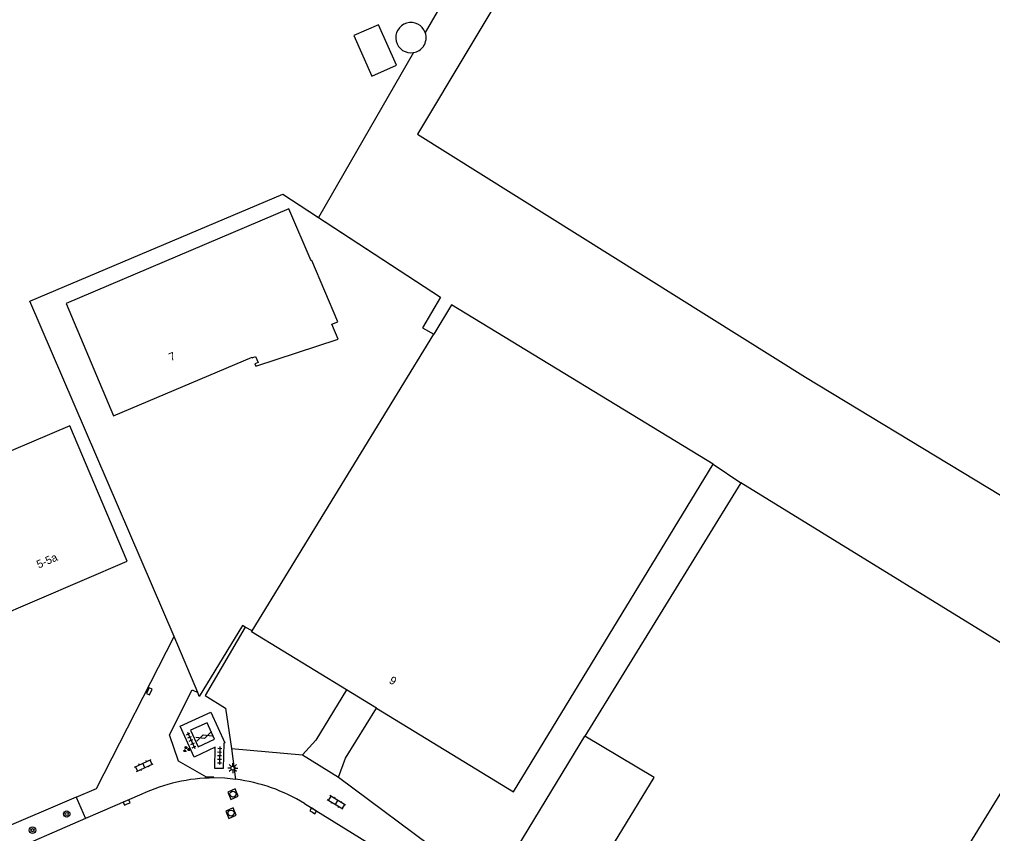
# Model space of a CAD drawing. Extents: x 136000 to 141014, y 402000 to 403500.
# Drawn here: x 139653.4 to 139775, y 402222.7 to 402324.4 of the extents above; entities that cross this region are included whole.
import ezdxf

# ---------------------------------------------------------------- set-up
doc = ezdxf.new("R2010")
doc.units = 0
for name, color, linetype in [('gg-afsc-draadraster', 7, 'Continuous'), ('gg-afsc-hekwerk', 7, 'Continuous'), ('gg-afsc-muur', 7, 'Continuous'), ('gg-anno-huisnummerreeks BGT', 7, 'Continuous'), ('gg-bbg-gedigitaliseerde bebouwing', 7, 'Continuous'), ('gg-bbg-gedigitaliseerde bijgebouw', 7, 'Continuous'), ('gg-bbg-hoofdgebouw', 7, 'Continuous'), ('gg-bbg-opslagtank', 7, 'Continuous'), ('gg-knt-verharding', 7, 'Continuous'), ('gt-grn-vlakafsluiter', 7, 'Continuous'), ('gt-grn-weggrens', 7, 'Continuous'), ('gt-symb-boom', 7, 'Continuous'), ('gt-symb-gesloten verharding', 7, 'Continuous'), ('gt-symb-groenvak', 7, 'Continuous'), ('gt-symb-klinker verharding', 7, 'Continuous'), ('gt-symb-kolk', 7, 'Continuous'), ('gt-symb-lichtmast', 7, 'Continuous'), ('gt-symb-rioolschacht', 7, 'Continuous'), ('gt-symb-tegel verharding', 7, 'Continuous')]:
    doc.layers.add(name, color=color, linetype=linetype)

# ---------------------------------------------------------------- blocks, each defined once
blk = doc.blocks.new('gt0-TEG1')
at = {"layer": 'gt-symb-tegel verharding'}
for p, q in [((-1.12, 0), (1.12, 0)), ((-0.9, -0.25), (-0.9, 0.25)), ((-0.45, -0.25), (-0.45, 0.25)), ((0, -0.25), (0, 0.25)), ((0.45, -0.25), (0.45, 0.25)), ((0.9, -0.25), (0.9, 0.25))]:
    blk.add_line(p, q, dxfattribs=at)
blk = doc.blocks.new('gt0-KL1')
at = {"layer": 'gt-symb-klinker verharding'}
for p, q in [((-1.15, 0.3), (1.15, 0.3)), ((-1, -0.3), (-1, 0.3)), ((-0.5, 0.3), (-0.5, 0.45)), ((0, -0.3), (0, 0.3)), ((0.5, 0.3), (0.5, 0.45)), ((1, -0.3), (1, 0.3)), ((-1.15, -0.3), (1.15, -0.3)), ((-0.5, -0.45), (-0.5, -0.3)), ((0.5, -0.45), (0.5, -0.3))]:
    blk.add_line(p, q, dxfattribs=at)
blk = doc.blocks.new('gt0-KOLK')
at = {"layer": 'gt-symb-kolk'}
blk.add_lwpolyline([(0, 0), (0.38, 0), (0.38, 0.4), (-0.37, 0.4), (-0.37, 0), (0, 0)], dxfattribs=at)
blk = doc.blocks.new('gt0-GRVAK')
at = {"layer": 'gt-symb-groenvak'}
for p, q in [((-0.11, 0.19), (-0.23, 0.24)), ((-0.18, 0.15), (0.09, 0.15)), ((-0.09, 0.21), (-0.16, 0.32)), ((-0.05, 0.21), (-0.05, 0.39)), ((0, 0.21), (0.06, 0.32)), ((0.02, 0.19), (0.13, 0.24)), ((0.26, -0.05), (0.2, 0.06)), ((0.31, -0.05), (0.31, 0.13)), ((0.35, -0.05), (0.41, 0.06)), ((-0.24, -0.23), (-0.36, -0.18)), ((-0.32, -0.26), (-0.05, -0.26)), ((-0.23, -0.21), (-0.29, -0.1)), ((-0.18, -0.2), (-0.18, -0.02)), ((-0.14, -0.21), (-0.07, -0.1)), ((-0.12, -0.23), (0, -0.18)), ((0.24, -0.07), (0.12, -0.02)), ((0.17, -0.11), (0.44, -0.11)), ((0.37, -0.07), (0.49, -0.02))]:
    blk.add_line(p, q, dxfattribs=at)
blk = doc.blocks.new('gt0-GESVH1')
at = {"layer": 'gt-symb-gesloten verharding'}
for p, q in [((-0.99, -0.26), (0.01, 0.24)), ((0.01, -0.26), (-0.99, 0.24)), ((0.01, 0.24), (1.01, -0.26)), ((1.01, 0.24), (0.01, -0.26))]:
    blk.add_line(p, q, dxfattribs=at)
blk = doc.blocks.new('gt0-BOOM')
at = {"layer": 'gt-symb-boom'}
for radius in [0.4, 0.2]:
    blk.add_circle((0, 0), radius, dxfattribs=at)
blk = doc.blocks.new('gt0-RS')
at = {"layer": 'gt-symb-rioolschacht'}
blk.add_lwpolyline([(-0.5, -0.5), (0.5, -0.5), (0.5, 0.5), (-0.5, 0.5)], close=True, dxfattribs=at)
blk.add_circle((0, 0), 0.375, dxfattribs=at)
blk = doc.blocks.new('gt0-LMAST')
at = {"layer": 'gt-symb-lichtmast'}
for p, q in [((-0.18, 0.17), (-0.45, 0.44)), ((0, 0.25), (0, 0.62)), ((0.17, 0.17), (0.44, 0.44)), ((-0.25, 0), (-0.63, 0)), ((-0.18, -0.18), (-0.45, -0.45)), ((0, -0.25), (0, -0.63)), ((0.44, -0.45), (0.17, -0.18)), ((0.25, 0), (0.62, 0))]:
    blk.add_line(p, q, dxfattribs=at)
blk.add_circle((0, 0), 0.25, dxfattribs=at)

msp = doc.modelspace()

# ---------------------------------------------------------------- linework, layer by layer
at = {"layer": 'gg-afsc-draadraster'}
msp.add_lwpolyline([(139758.71, 402407.51), (139743.08, 402376.77), (139729.06, 402353.37), (139703.15, 402310.12), (139751.62, 402279.73), (139794, 402254.11), (139807.13, 402278.52)], dxfattribs=at)
at = {"layer": 'gg-afsc-hekwerk'}
for p, q in [((139682.5, 402248.04), (139681.64, 402248.52)), ((139682.5, 402248.04), (139681.64, 402248.52)), ((139675.71, 402240.33), (139672.76, 402247.36)), ((139675.71, 402240.33), (139672.76, 402247.36)), ((139660.54, 402227.28), (139632.5, 402215.26))]:
    msp.add_line(p, q, dxfattribs=at)
for points in [[(139672.76, 402247.36), (139654.74, 402289.26), (139686.33, 402302.63), (139706.02, 402289.73), (139703.77, 402285.93), (139705.19, 402285.14)], [(139672.76, 402247.36), (139654.74, 402289.26), (139686.33, 402302.63), (139690.79, 402299.71)], [(139690.79, 402299.71), (139706.02, 402289.73), (139703.77, 402285.93), (139705.19, 402285.14)], [(139681.64, 402248.52), (139681.32, 402248.72), (139675.91, 402239.85), (139675.71, 402240.33)], [(139681.64, 402248.52), (139681.32, 402248.72), (139675.91, 402239.85), (139675.71, 402240.33)], [(139660.54, 402227.28), (139663.06, 402228.37), (139672.76, 402247.36)], [(139660.54, 402227.28), (139663.06, 402228.37), (139672.76, 402247.36)]]:
    msp.add_lwpolyline(points, dxfattribs=at)
at = {"layer": 'gg-afsc-muur'}
for points in [[(139694.3, 402240.68), (139690.47, 402234.38), (139688.78, 402232.55)], [(139694.3, 402240.68), (139690.47, 402234.38), (139688.78, 402232.55)], [(139693.31, 402229.79), (139694.16, 402232.13), (139698.02, 402238.41)], [(139693.31, 402229.79), (139694.16, 402232.13), (139698.02, 402238.41)]]:
    msp.add_lwpolyline(points, dxfattribs=at)
at = {"layer": 'gg-bbg-gedigitaliseerde bebouwing'}
msp.add_line((139743.55, 402266.54), (139724.07, 402234.9), dxfattribs=at)
msp.add_lwpolyline([(139762.03, 402205.04), (139784.4, 402241.38), (139743.55, 402266.54)], dxfattribs=at)
at = {"layer": 'gg-bbg-gedigitaliseerde bijgebouw'}
msp.add_lwpolyline([(139695.21, 402322.42), (139697.46, 402317.34), (139700.54, 402318.71), (139698.29, 402323.78), (139695.21, 402322.42)], dxfattribs=at)
at = {"layer": 'gg-bbg-hoofdgebouw'}
for p, q in [((139682.5, 402248.04), (139705.19, 402285.14)), ((139698.02, 402238.41), (139694.3, 402240.68))]:
    msp.add_line(p, q, dxfattribs=at)
for points in [[(139659.26, 402288.96), (139665.21, 402274.9), (139682.5, 402282.23), (139682.53, 402282.16), (139682.94, 402282.33), (139683.26, 402281.6), (139682.86, 402281.43), (139682.97, 402281.13), (139693.24, 402284.48), (139692.47, 402286.35), (139693.2, 402286.66), (139689.96, 402294.32), (139689.87, 402294.28), (139687.11, 402300.78), (139659.26, 402288.96)], [(139740.09, 402268.86), (139707.42, 402288.78), (139705.19, 402285.14)], [(139635.45, 402263.33), (139640.19, 402252.17), (139640.05, 402252.11), (139643.25, 402244.62), (139651.92, 402248.27), (139651.79, 402248.56), (139650.61, 402248.1), (139649.99, 402249.51), (139666.92, 402256.76), (139659.75, 402273.65), (139635.45, 402263.33)], [(139698.02, 402238.41), (139715.15, 402227.95), (139740.09, 402268.86)], [(139694.3, 402240.68), (139682.43, 402247.93), (139682.5, 402248.04)], [(139757.9, 402192.77), (139755.32, 402194.33), (139756.12, 402195.5), (139723.84, 402215.18), (139732.7, 402229.71), (139724.07, 402234.9)]]:
    msp.add_lwpolyline(points, dxfattribs=at)
at = {"layer": 'gg-bbg-opslagtank'}
for start, end in [(19.7827, 280.2079), (325.0418, 19.7472), (280.2562, 325.0383)]:
    msp.add_arc((139702.34, 402322.17), 1.9, start, end, dxfattribs=at)
at = {"layer": 'gg-knt-verharding'}
for p, q in [((139712.39, 402215.71), (139724.07, 402234.9)), ((139679.91, 402233.34), (139680.45, 402229.5)), ((139660.54, 402227.28), (139661.69, 402224.6)), ((139668.73, 402227.65), (139661.69, 402224.6)), ((139689.05, 402226.47), (139705.35, 402216.45)), ((139661.69, 402224.6), (139633.74, 402212.53))]:
    msp.add_line(p, q, dxfattribs=at)
for points in [[(139681.64, 402248.52), (139676.66, 402239.96), (139679.2, 402238.41), (139679.91, 402233.34)], [(139677.72, 402229.67), (139677.72, 402229.78), (139676.79, 402229.77), (139673.3, 402231.78), (139672.19, 402235.05), (139675.02, 402240.67), (139675.71, 402240.33)], [(139677.89, 402233.5), (139675.25, 402232.27), (139673.51, 402236.14), (139677.36, 402237.88), (139679.11, 402234.06), (139678.97, 402234)], [(139676.88, 402236.55), (139674.82, 402235.64), (139675.77, 402233.57), (139677.8, 402234.5), (139676.88, 402236.55)], [(139678.97, 402234), (139678.88, 402230.84), (139677.83, 402230.87), (139677.89, 402233.5)], [(139680.45, 402229.5), (139679.09, 402229.63), (139677.72, 402229.67)]]:
    msp.add_lwpolyline(points, dxfattribs=at)
for centre, radius, start, end in [((139677.81, 402208.3), 21.37, 90.2261, 115.135), ((139677.8, 402208.28), 21.39, 58.261, 82.891)]:
    msp.add_arc(centre, radius, start, end, dxfattribs=at)
at = {"layer": 'gt-grn-vlakafsluiter'}
for p, q in [((139721.37, 402352.68), (139704.13, 402322.81)), ((139702.68, 402320.3), (139690.79, 402299.71)), ((139740.09, 402268.86), (139743.55, 402266.54))]:
    msp.add_line(p, q, dxfattribs=at)
at = {"layer": 'gt-grn-weggrens'}
for p, q in [((139679.91, 402233.34), (139688.78, 402232.55)), ((139688.78, 402232.55), (139693.31, 402229.79)), ((139693.31, 402229.79), (139712.33, 402215.6))]:
    msp.add_line(p, q, dxfattribs=at)

# ---------------------------------------------------------------- block references
at = {"layer": 'gt-symb-boom'}
for p in [(139659.35, 402225.17), (139655.08, 402223.15)]:
    msp.add_blockref('gt0-BOOM', p, dxfattribs=at)
at = {"layer": 'gt-symb-gesloten verharding', "rotation": 19.141373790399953}
msp.add_blockref('gt0-GESVH1', (139676.47, 402234.83), dxfattribs=at)
at = {"layer": 'gt-symb-groenvak'}
msp.add_blockref('gt0-GRVAK', (139674.3, 402233.26), dxfattribs=at)
at = {"layer": 'gt-symb-klinker verharding'}
for p, rotation in [((139668.98, 402231.23), 23.846057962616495), ((139693.02, 402226.61), 148.66279427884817)]:
    msp.add_blockref('gt0-KL1', p, dxfattribs=dict(at, rotation=rotation))
at = {"layer": 'gt-symb-kolk'}
for p, rotation in [((139669.49, 402240.58), -114.771138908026), ((139666.91, 402226.43), 23.386642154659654), ((139690.03, 402225.39), -31.671318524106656)]:
    msp.add_blockref('gt0-KOLK', p, dxfattribs=dict(at, rotation=rotation))
at = {"layer": 'gt-symb-lichtmast'}
msp.add_blockref('gt0-LMAST', (139680.1, 402230.91), dxfattribs=at)
at = {"layer": 'gt-symb-rioolschacht'}
for p, rotation in [((139680.11, 402227.65), -66.61335784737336), ((139679.87, 402225.28), -66.61335784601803)]:
    msp.add_blockref('gt0-RS', p, dxfattribs=dict(at, rotation=rotation))
at = {"layer": 'gt-symb-tegel verharding'}
for p, rotation in [((139674.89, 402234.36), -65.6129332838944), ((139678.44, 402232.47), -91.48935472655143)]:
    msp.add_blockref('gt0-TEG1', p, dxfattribs=dict(at, rotation=rotation))

# ---------------------------------------------------------------- texts
at = {"layer": 'gg-anno-huisnummerreeks BGT'}
for s, rotation, p in [('7', 23, (139672.35, 402281.73)), ('5-5a', 23.2, (139655.85, 402255.83)), ('9', 328.6, (139699.52, 402241.6))]:
    msp.add_text(s, height=1, rotation=rotation, dxfattribs=at).set_placement(p)

doc.saveas('drawing.dxf')
